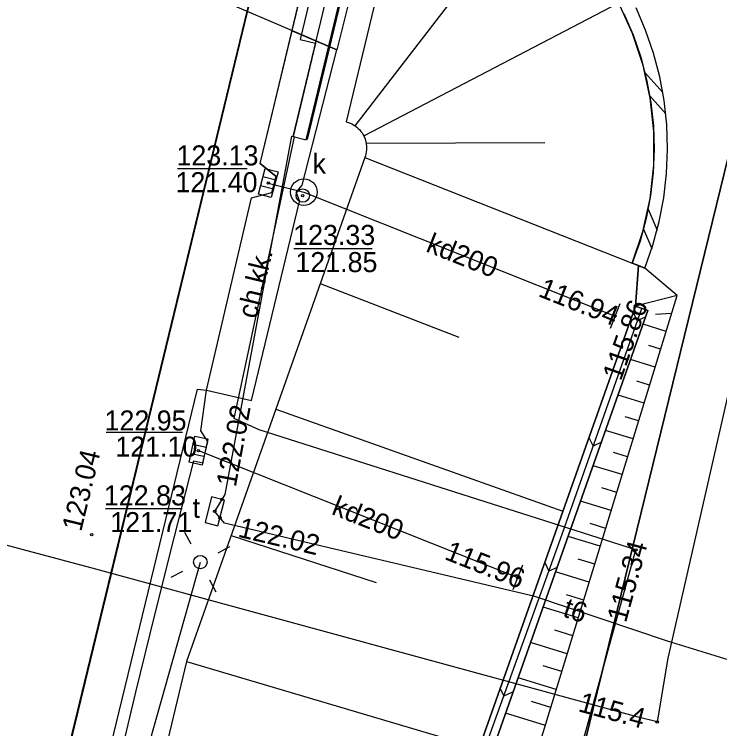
# Model space of a CAD drawing. Extents: x 6424617 to 6425697, y 5665845 to 5667190.
# Drawn here: x 6425461.6 to 6425487.99, y 5666901.46 to 5666928.18 of the extents above; entities that cross this region are included whole.
import ezdxf

# ---------------------------------------------------------------- set-up
doc = ezdxf.new("R2010")
doc.units = 0
for name, color, linetype in [('Warstwa 1', 7, 'Continuous'), ('Warstwa 10', 7, 'Continuous'), ('Warstwa 12', 7, 'Continuous'), ('Warstwa 13', 7, 'Continuous'), ('Warstwa 14', 7, 'Continuous'), ('Warstwa 15', 7, 'Continuous'), ('Warstwa 16', 7, 'Continuous'), ('Warstwa 2', 7, 'Continuous'), ('Warstwa 20', 7, 'Continuous'), ('Warstwa 21', 7, 'Continuous'), ('Warstwa 25', 7, 'Continuous'), ('Warstwa 4', 7, 'Continuous'), ('Warstwa 5', 7, 'Continuous'), ('Warstwa 6', 7, 'Continuous'), ('Warstwa 8', 7, 'Continuous'), ('Warstwa 9', 7, 'Continuous')]:
    doc.layers.add(name, color=color, linetype=linetype)

msp = doc.modelspace()

# ---------------------------------------------------------------- linework, layer by layer
at = {"layer": 'Warstwa 1'}
for p, q in [((6425437.407, 5666792.342), (6425493.084, 5667022.41)), ((6425437.407, 5666792.342), (6425493.084, 5667022.41)), ((6425471.236, 5666853.116), (6425495.139, 5666950.762)), ((6425471.236, 5666853.116), (6425495.139, 5666950.762))]:
    msp.add_line(p, q, dxfattribs=at)
msp.add_lwpolyline([(6425437.93, 5666938.04), (6425438.42, 5666937.92), (6425439.31, 5666941.59), (6425439.89, 5666941.44), (6425441.5, 5666948.08), (6425474.02, 5666934.4), (6425472.29, 5666927.24), (6425472.87, 5666927.1), (6425472.03, 5666923.61), (6425472.52, 5666923.49), (6425475.45, 5666935.64), (6425458.58, 5666942.73), (6425458.34, 5666941.75), (6425456.1, 5666942.69), (6425456.34, 5666943.68), (6425440.88, 5666950.18)], close=True, dxfattribs=at)
at = {"layer": 'Warstwa 10'}
for points in [[(6425484.403, 5666928.212), (6425484.747, 5666927.409), (6425485.031, 5666926.583), (6425485.253, 5666925.738), (6425485.411, 5666924.879), (6425485.505, 5666924.011), (6425485.535, 5666923.138), (6425485.499, 5666922.265), (6425485.399, 5666921.397), (6425485.235, 5666920.539), (6425485.007, 5666919.695), (6425484.717, 5666918.871), (6425485.182, 5666918.688), (6425485.484, 5666919.547), (6425485.722, 5666920.427), (6425485.893, 5666921.321), (6425485.998, 5666922.226), (6425486.035, 5666923.136), (6425486.004, 5666924.046), (6425485.906, 5666924.952), (6425485.741, 5666925.847), (6425485.51, 5666926.728), (6425485.214, 5666927.589), (6425484.855, 5666928.426)], [(6425485.191, 5666926.002), (6425485.857, 5666925.26)], [(6425485.373, 5666925.126), (6425485.968, 5666924.463)], [(6425485.31, 5666920.889), (6425485.642, 5666920.101)], [(6425485.136, 5666920.142), (6425485.443, 5666919.415)]]:
    msp.add_lwpolyline(points, dxfattribs=at)
at = {"layer": 'Warstwa 12'}
for points in [[(6425454.75, 5666812.915), (6425455.753, 5666816.883), (6425457.009, 5666817.738), (6425466.513, 5666831.046), (6425477.951, 5666845.959), (6425477.163, 5666847.339), (6425475.812, 5666851.526), (6425475.173, 5666855.074), (6425474.407, 5666861.19), (6425474.538, 5666868.989), (6425475.24, 5666876.27), (6425477.752, 5666888.602), (6425479.441, 5666893.041), (6425480.828, 5666893.587), (6425484.849, 5666908.144), (6425470.76, 5666912.634), (6425469.827, 5666913.063), (6425472.078, 5666923.598), (6425472.03, 5666923.61), (6425482.03, 5666965.191), (6425489.31, 5666994.281), (6425496.49, 5667021.647)], [(6425470.675, 5666812.723), (6425472.304, 5666820.347), (6425476.107, 5666835.553), (6425479.576, 5666850.831), (6425493.276, 5666901.432), (6425493.535, 5666902.072), (6425493.16, 5666902.53), (6425486.027, 5666904.729), (6425481.07, 5666906.403), (6425469.466, 5666909.139), (6425469.101, 5666909.586), (6425469.483, 5666910.214), (6425471.98, 5666923.618), (6425472.03, 5666923.61), (6425482.03, 5666965.191), (6425489.31, 5666994.281), (6425496.49, 5667021.647)], [(6425526.974, 5666967.965), (6425526.723, 5666966.717), (6425523.453, 5666965.476), (6425499.982, 5666962.636), (6425499.521, 5666962.359), (6425497.672, 5666954.347), (6425491.703, 5666930.204), (6425491.983, 5666927.664), (6425491.536, 5666926.843), (6425491.124, 5666926.349), (6425486.048, 5666904.094), (6425485.647, 5666901.708), (6425484.933, 5666901.883), (6425464.654, 5666907.42), (6425437.078, 5666914.799)], [(6425471.1, 5666921.87), (6425471.94, 5666921.65), (6425472.43, 5666921.53), (6425484.07, 5666916.89)], [(6425468.49, 5666911.86), (6425480.43, 5666907.11)], [(6425466.08, 5666898.9), (6425468.56, 5666907.69)]]:
    msp.add_lwpolyline(points, dxfattribs=at)
at = {"layer": 'Warstwa 14'}
for p, q in [((6425470.312, 5666922.402), (6425467.704, 5666922.402)), ((6425474.991, 5666919.412), (6425472.062, 5666919.412)), ((6425467.89, 5666912.534), (6425465.035, 5666912.534)), ((6425467.874, 5666909.685), (6425465.01, 5666909.685))]:
    msp.add_line(p, q, dxfattribs=at)
for centre in [(6425471.1, 5666921.87), (6425472.39, 5666921.4), (6425484.07, 5666916.89), (6425468.49, 5666911.86), (6425469.373, 5666910.033), (6425469.101, 5666909.586), (6425469.297, 5666909.345), (6425484.849, 5666908.144), (6425480.43, 5666907.11), (6425485.647, 5666901.708)]:
    msp.add_circle(centre, 0.045, dxfattribs=at)
at = {"layer": 'Warstwa 16'}
msp.add_lwpolyline([(6425473.666, 5666926.849), (6425456.184, 5666934.35), (6425458.05, 5666942), (6425464.35, 5666967.83), (6425465.856, 5666974.004), (6425483.16, 5666964.87)], close=True, dxfattribs=at)
msp.add_circle((6425472.43, 5666921.53), 0.5, dxfattribs=at)
at = {"layer": 'Warstwa 2'}
msp.add_lwpolyline([(6425482.64, 5666964.96), (6425478.52, 5666948.17), (6425472.56, 5666923.5)], dxfattribs=at)
msp.add_circle((6425468.56, 5666907.69), 0.25, dxfattribs=at)
at = {"layer": 'Warstwa 20'}
for points in [[(6425474.02, 5666924.16), (6425474.091, 5666924.139), (6425474.16, 5666924.113), (6425474.227, 5666924.082), (6425474.292, 5666924.046), (6425474.354, 5666924.005), (6425474.413, 5666923.96), (6425474.468, 5666923.911), (6425474.52, 5666923.858), (6425474.567, 5666923.801), (6425474.611, 5666923.741), (6425474.649, 5666923.678), (6425474.683, 5666923.612), (6425474.712, 5666923.544), (6425474.736, 5666923.474), (6425474.755, 5666923.402), (6425474.768, 5666923.329), (6425474.776, 5666923.256), (6425474.778, 5666923.182), (6425474.775, 5666923.108), (6425474.767, 5666923.034), (6425474.753, 5666922.961), (6425474.734, 5666922.89), (6425474.71, 5666922.82), (6425471.379, 5666913.405), (6425468.038, 5666903.972), (6425466.274, 5666896.572)], [(6425553.362, 5666853.356), (6425550.94, 5666852.09), (6425549.89, 5666849.42), (6425546.52, 5666842.87), (6425542.73, 5666837.38), (6425535.81, 5666831.03), (6425527.38, 5666826.39), (6425518.91, 5666823.71), (6425508.93, 5666823.45), (6425498.92, 5666825.85), (6425491.94, 5666829.35), (6425482.77, 5666837.69), (6425477.07, 5666847.09), (6425474.62, 5666856.16), (6425473.75, 5666866.03), (6425474.86, 5666875.89), (6425476.95, 5666886.84), (6425486.39, 5666917.66), (6425485.183, 5666918.688), (6425484.95, 5666918.78)]]:
    msp.add_lwpolyline(points, dxfattribs=at)
at = {"layer": 'Warstwa 21'}
for p, q in [((6425484.255, 5666917.355), (6425483.885, 5666916.425)), ((6425480.615, 5666907.575), (6425480.245, 5666906.645))]:
    msp.add_line(p, q, dxfattribs=at)
for points in [[(6425477.76, 5666897.255), (6425484.833, 5666917.264), (6425484.95, 5666918.78), (6425484.717, 5666918.871), (6425485.114, 5666920.062), (6425485.382, 5666921.289), (6425485.517, 5666922.537), (6425485.519, 5666923.793), (6425485.386, 5666925.041), (6425485.122, 5666926.268), (6425484.727, 5666927.46), (6425484.208, 5666928.604), (6425483.57, 5666929.685), (6425482.82, 5666930.692), (6425481.968, 5666931.613), (6425481.021, 5666932.438), (6425479.992, 5666933.158), (6425478.892, 5666933.763), (6425477.734, 5666934.248), (6425476.531, 5666934.607)], [(6425484.95, 5666918.78), (6425484.833, 5666917.264), (6425485.3, 5666917.095), (6425478.237, 5666897.116), (6425475.766, 5666887.097), (6425473.486, 5666876.065), (6425472.598, 5666865.688), (6425473.371, 5666855.87), (6425475.777, 5666846.714), (6425481.602, 5666836.906), (6425490.809, 5666828.287), (6425498.233, 5666824.471), (6425508.632, 5666822.063), (6425519.743, 5666822.432), (6425527.817, 5666824.757), (6425536.828, 5666829.656), (6425543.832, 5666835.802), (6425548.243, 5666841.884), (6425551.55, 5666848.658), (6425553.362, 5666853.356)]]:
    msp.add_lwpolyline(points, dxfattribs=at)
at = {"layer": 'Warstwa 25'}
for centre in [(6425484.833, 5666917.264), (6425464.499, 5666908.717)]:
    msp.add_circle(centre, 0.045, dxfattribs=at)
at = {"layer": 'Warstwa 4'}
for p, q in [((6425471.386, 5666921.976), (6425470.902, 5666922.103)), ((6425471.298, 5666921.637), (6425470.814, 5666921.764)), ((6425468.772, 5666911.976), (6425468.284, 5666912.085)), ((6425468.696, 5666911.635), (6425468.208, 5666911.744))]:
    msp.add_line(p, q, dxfattribs=at)
for points in [[(6425471.468, 5666922.29), (6425471.215, 5666921.323), (6425470.732, 5666921.45), (6425470.985, 5666922.417)], [(6425468.843, 5666912.294), (6425468.625, 5666911.318), (6425468.137, 5666911.426), (6425468.355, 5666912.402)], [(6425469.219, 5666909.04), (6425469.467, 5666910.008), (6425468.983, 5666910.132), (6425468.735, 5666909.164)]]:
    msp.add_lwpolyline(points, close=True, dxfattribs=at)
for points in [[(6425468.213, 5666908.355), (6425467.982, 5666908.798)], [(6425469.225, 5666908.037), (6425469.668, 5666908.268)], [(6425467.895, 5666907.343), (6425467.452, 5666907.112)], [(6425468.907, 5666907.025), (6425469.138, 5666906.582)]]:
    msp.add_lwpolyline(points, dxfattribs=at)
msp.add_circle((6425472.39, 5666921.4), 0.25, dxfattribs=at)
at = {"layer": 'Warstwa 6'}
for points in [[(6425493.084, 5667022.41), (6425437.407, 5666792.342), (6425392.62, 5666819.33), (6425356.96, 5666840.82), (6425364.08, 5666857.99), (6425325.81, 5666937.38), (6425352.9, 5666950.36), (6425340.11, 5666976.98), (6425316.39, 5667007.21), (6425286.52, 5667014.65), (6425266.76, 5667059.81), (6425269.791, 5667072.474)], [(6425493.084, 5667022.41), (6425437.407, 5666792.342), (6425454.155, 5666782.149), (6425471.236, 5666853.116), (6425495.139, 5666950.762), (6425496.12, 5666954.85), (6425485.36, 5666958.9), (6425501.348, 5667020.558)], [(6425465.459, 5666899.926), (6425466.149, 5666902.821), (6425466.855, 5666905.711), (6425467.577, 5666908.598), (6425468.314, 5666911.481), (6425468.652, 5666911.404), (6425468.837, 5666912.201), (6425468.584, 5666912.605), (6425468.79, 5666914.12), (6425470.47, 5666921.31), (6425471.24, 5666921.52), (6425471.39, 5666922.11), (6425470.8, 5666922.6), (6425471.1, 5666923.83), (6425473.84, 5666935.32), (6425477.88, 5666951.86), (6425480.16, 5666961.37), (6425481.19, 5666965.36), (6425488.69, 5666995.25), (6425495.536, 5667021.861)], [(6425474.6, 5666748.65), (6425522.252, 5666945.035), (6425496.12, 5666954.85), (6425495.139, 5666950.762), (6425471.236, 5666853.116), (6425454.155, 5666782.149)]]:
    msp.add_lwpolyline(points, dxfattribs=at)
at = {"layer": 'Warstwa 8'}
for p, q in [((6425471.991, 5666927.568), (6425480.16, 5666961.37)), ((6425471.1, 5666923.83), (6425471.991, 5666927.568)), ((6425470.8, 5666922.6), (6425471.1, 5666923.83)), ((6425470.8, 5666922.6), (6425471.39, 5666922.11)), ((6425471.24, 5666921.52), (6425471.39, 5666922.11)), ((6425470.47, 5666921.31), (6425471.24, 5666921.52)), ((6425468.79, 5666914.12), (6425470.47, 5666921.31)), ((6425463.686, 5666894.508), (6425468.452, 5666914.158)), ((6425468.452, 5666914.158), (6425468.79, 5666914.12))]:
    msp.add_line(p, q, dxfattribs=at)
msp.add_lwpolyline([(6425497.672, 5666954.347), (6425491.703, 5666930.204), (6425491.983, 5666927.664), (6425491.536, 5666926.843), (6425491.124, 5666926.349), (6425486.048, 5666904.094)], dxfattribs=at)
at = {"layer": 'Warstwa 9'}
for p, q in [((6425474.348, 5666924.01), (6425478.123, 5666928.899)), ((6425474.67, 5666923.64), (6425484.208, 5666928.605)), ((6425470.8, 5666922.6), (6425471.991, 5666927.568)), ((6425471.991, 5666927.568), (6425473.666, 5666926.849)), ((6425472.37, 5666921.79), (6425473.666, 5666926.849)), ((6425474.764, 5666923.355), (6425481.439, 5666923.38)), ((6425474.71, 5666922.82), (6425484.717, 5666918.872)), ((6425470.8, 5666922.6), (6425471.39, 5666922.11)), ((6425471.24, 5666921.52), (6425471.39, 5666922.11)), ((6425472.14, 5666921.52), (6425472.37, 5666921.79)), ((6425470.47, 5666921.31), (6425471.24, 5666921.52)), ((6425472.14, 5666921.52), (6425472.27, 5666921.18)), ((6425468.79, 5666914.12), (6425470.47, 5666921.31)), ((6425470.47, 5666913.73), (6425472.27, 5666921.18)), ((6425473.044, 5666918.113), (6425478.222, 5666916.1)), ((6425486.39, 5666917.66), (6425484.833, 5666917.264)), ((6425482.031, 5666908.56), (6425485.067, 5666917.18)), ((6425484.75, 5666917.028), (6425484.902, 5666916.711)), ((6425486.185, 5666916.99), (6425485.58, 5666916.957)), ((6425485.218, 5666916.863), (6425484.902, 5666916.711)), ((6425485.98, 5666916.32), (6425485.119, 5666916.584)), ((6425485.774, 5666915.65), (6425485.33, 5666915.786)), ((6425485.569, 5666914.98), (6425484.652, 5666915.262)), ((6425485.364, 5666914.31), (6425484.891, 5666914.455)), ((6425468.79, 5666914.12), (6425470.47, 5666913.73)), ((6425485.159, 5666913.64), (6425484.184, 5666913.939)), ((6425471.379, 5666913.405), (6425482.124, 5666909.599)), ((6425484.954, 5666912.97), (6425484.452, 5666913.124)), ((6425484.748, 5666912.3), (6425483.717, 5666912.617)), ((6425483.096, 5666912.351), (6425483.252, 5666912.027)), ((6425483.56, 5666912.174), (6425483.252, 5666912.027)), ((6425484.543, 5666911.63), (6425484.013, 5666911.793)), ((6425484.338, 5666910.96), (6425483.249, 5666911.294)), ((6425484.132, 5666910.29), (6425483.574, 5666910.462)), ((6425483.927, 5666909.62), (6425482.782, 5666909.972)), ((6425483.722, 5666908.95), (6425483.135, 5666909.13)), ((6425469.708, 5666908.688), (6425475.132, 5666906.927)), ((6425483.517, 5666908.28), (6425482.314, 5666908.649)), ((6425478.011, 5666897.402), (6425482.031, 5666908.56)), ((6425481.441, 5666907.669), (6425481.594, 5666907.345)), ((6425483.312, 5666907.61), (6425482.696, 5666907.799)), ((6425481.905, 5666907.492), (6425481.594, 5666907.345)), ((6425483.107, 5666906.94), (6425481.847, 5666907.327)), ((6425482.902, 5666906.27), (6425482.257, 5666906.468)), ((6425482.696, 5666905.6), (6425481.379, 5666906.004)), ((6425482.491, 5666904.93), (6425481.818, 5666905.136)), ((6425482.286, 5666904.26), (6425480.912, 5666904.682)), ((6425468.038, 5666903.972), (6425478.989, 5666900.732)), ((6425482.08, 5666903.59), (6425481.379, 5666903.805)), ((6425481.875, 5666902.92), (6425480.444, 5666903.359)), ((6425479.776, 5666902.958), (6425479.91, 5666902.673)), ((6425480.26, 5666902.837), (6425479.91, 5666902.673)), ((6425481.67, 5666902.25), (6425480.94, 5666902.474)), ((6425481.465, 5666901.58), (6425479.977, 5666902.037))]:
    msp.add_line(p, q, dxfattribs=at)
for points in [[(6425476.531, 5666934.607), (6425474.02, 5666924.16), (6425474.091, 5666924.139), (6425474.16, 5666924.113), (6425474.227, 5666924.082), (6425474.292, 5666924.046), (6425474.354, 5666924.005), (6425474.413, 5666923.96), (6425474.468, 5666923.911), (6425474.52, 5666923.858), (6425474.567, 5666923.801), (6425474.611, 5666923.741), (6425474.649, 5666923.678), (6425474.683, 5666923.612), (6425474.712, 5666923.544), (6425474.736, 5666923.474), (6425474.755, 5666923.402), (6425474.768, 5666923.329), (6425474.776, 5666923.256), (6425474.778, 5666923.182), (6425474.775, 5666923.108), (6425474.767, 5666923.034), (6425474.753, 5666922.961), (6425474.734, 5666922.89), (6425474.71, 5666922.82), (6425471.379, 5666913.405), (6425468.038, 5666903.972), (6425466.274, 5666896.572)], [(6425477.76, 5666897.255), (6425484.833, 5666917.264), (6425484.95, 5666918.78), (6425484.717, 5666918.871), (6425485.114, 5666920.062), (6425485.382, 5666921.289), (6425485.517, 5666922.537), (6425485.519, 5666923.793), (6425485.386, 5666925.041), (6425485.122, 5666926.268), (6425484.727, 5666927.46), (6425484.208, 5666928.604)], [(6425476.95, 5666886.84), (6425486.39, 5666917.66), (6425485.183, 5666918.688), (6425484.95, 5666918.78), (6425484.833, 5666917.264), (6425485.3, 5666917.095), (6425478.237, 5666897.116)], [(6425478.237, 5666897.116), (6425485.3, 5666917.095), (6425484.833, 5666917.264), (6425477.76, 5666897.255)]]:
    msp.add_lwpolyline(points, dxfattribs=at)

# ---------------------------------------------------------------- texts
at = {"layer": 'Warstwa 13'}
for s, rotation, p in [('kd200', 338.2686, (6425476.958, 5666919.322)), ('kd200', 338.3087, (6425473.427, 5666909.492)), ('t6', 341.3396, (6425482.077, 5666905.667))]:
    msp.add_text(s, height=0.75, rotation=rotation, dxfattribs=at).set_placement(p)
at = {"layer": 'Warstwa 14'}
for s, p in [('121.40', (6425467.632, 5666921.527)), ('121.85', (6425472.116, 5666918.536)), ('121.10', (6425465.379, 5666911.633)), ('121.71', (6425465.19, 5666908.809))]:
    msp.add_text(s, height=0.75, dxfattribs=at).set_placement(p)
for s, rotation, p in [('116.94', 338.2686, (6425481.161, 5666917.646)), ('122.02', 79.4463, (6425469.885, 5666910.474)), ('122.02', 346.7311, (6425469.933, 5666908.643)), ('115.96', 338.3087, (6425477.654, 5666907.811)), ('115.34', 74.559, (6425484.478, 5666905.393)), ('115.4', 344.7258, (6425482.655, 5666902.116))]:
    msp.add_text(s, height=0.75, rotation=rotation, dxfattribs=at).set_placement(p)
at = {"layer": 'Warstwa 15'}
for s, p in [('123.13', (6425467.667, 5666922.527)), ('123.33', (6425472.033, 5666919.553)), ('122.95', (6425464.977, 5666912.612)), ('122.83', (6425464.952, 5666909.809))]:
    msp.add_text(s, height=0.75, dxfattribs=at).set_placement(p)
at = {"layer": 'Warstwa 25'}
for s, rotation, p in [('115.86', 70.5311, (6425484.289, 5666914.437)), ('123.04', 76.4039, (6425464.103, 5666908.804))]:
    msp.add_text(s, height=0.75, rotation=rotation, dxfattribs=at).set_placement(p)
at = {"layer": 'Warstwa 5'}
for s, p in [('k', (6425472.756, 5666922.22)), ('t', (6425468.268, 5666909.345))]:
    msp.add_text(s, height=0.75, dxfattribs=at).set_placement(p)
at = {"layer": 'Warstwa 9'}
msp.add_text('ch.kk.', height=0.75, rotation=76.4154, dxfattribs=at).set_placement((6425470.661, 5666916.761))

doc.saveas('drawing.dxf')
